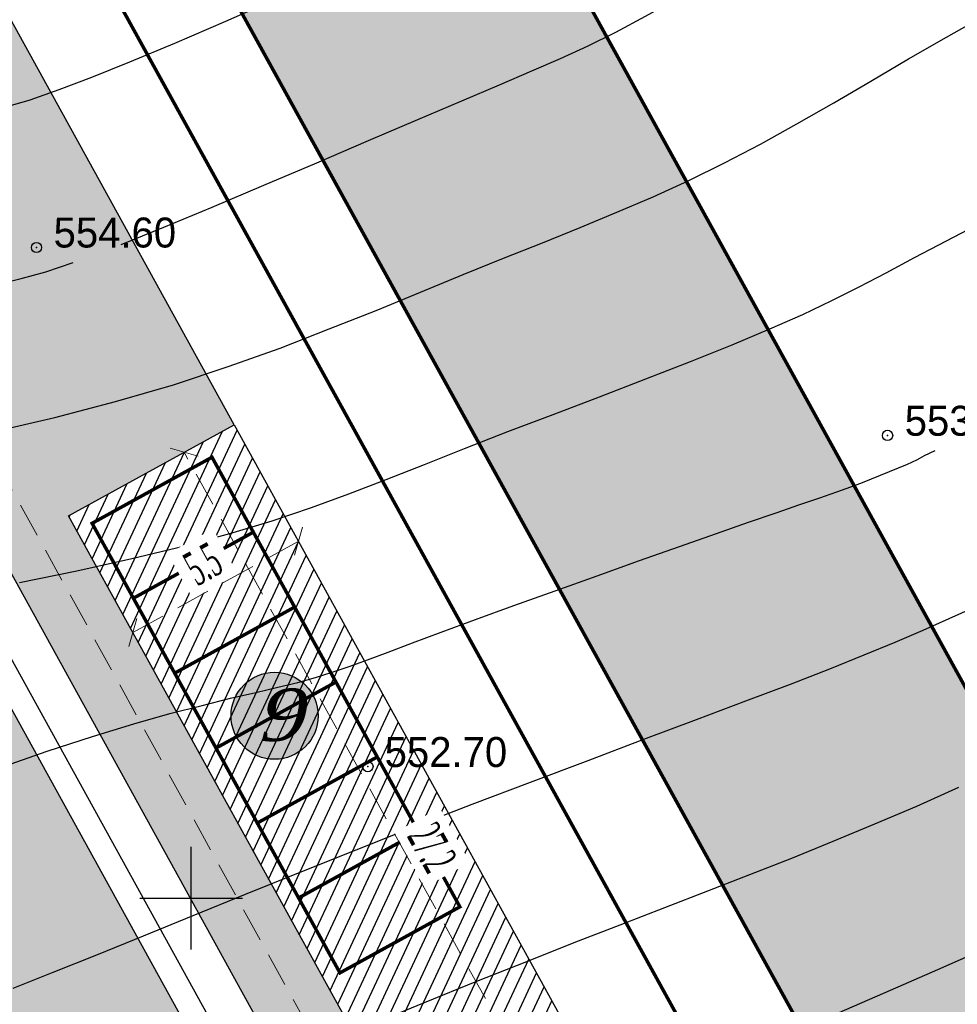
# Model space of a CAD drawing. Extents: x 883 to 364438, y -13 to 4201180.
# Tile 537 of 607: x 364241 to 364268, y 4200847 to 4200876. Entities that reach past the tile are written whole.
import ezdxf

# ---------------------------------------------------------------- set-up
doc = ezdxf.new("R2010")
doc.units = 0
doc.header["$LTSCALE"] = 0.5
doc.header["$MEASUREMENT"] = 0
doc.header["$PDMODE"] = 32
doc.header["$PDSIZE"] = 0.3
for name, pattern in [('CONTI', [0]), ('G_BUILDING_LINE', [3, 2, -1]), ('STRIH_1', [3, 2, -1])]:
    doc.linetypes.add(name, pattern=pattern)
for name, color, linetype in [('(004) Точки рельефа', 7, 'Continuous'), ('00', 7, 'Continuous'), ('GORIZDEFAULT', 32, 'CONTI'), ('PI_TTDEFAULT', 5, 'CONTI'), ('SETKR', 2, 'CONTI'), ('Сосна горная', 7, 'Continuous')]:
    doc.layers.add(name, color=color, linetype=linetype)
doc.layers.add('(032) Горизонтали утолщенные', color=32, linetype='Continuous', lineweight=30)
doc.layers.add('.', color=7, linetype='Continuous', lineweight=15)
doc.styles.add('ATTR', font='romans.shx', dxfattribs={"width": 0.8, "height": 0.470416})
doc.styles.add('D-431', font='d431.ttf')
doc.styles.add('ESKD1', font='times.ttf', dxfattribs={"width": 0.6, "oblique": 15})
doc.styles.add('TimesNewRomanCyr', font='times.ttf', dxfattribs={"width": 0.5, "height": 1})
doc.linetypes.add('ограждение2', pattern='A,0.25,-0.1,[132,ltypeshp.shx,S=0.1,R=0,X=-0.1,Y=0],-0.1,1', length=1.45)
doc.dimstyles.new('GENPLAN1', dxfattribs={"dimscale": 0.5, "dimtxt": 1, "dimasz": 1.2, "dimexe": 1.3, "dimexo": 1.5, "dimgap": 0.5, "dimtad": 1, "dimdec": 1, "dimzin": 0, "dimdsep": 46, "dimtxsty": 'TimesNewRomanCyr', "dimblk1": 'OBLIQUE', "dimblk2": 'OBLIQUE', "dimsah": 1, "dimcen": 1, "dimadec": 0, "dimazin": 0, "dimtfac": 0.75, "dimtdec": 1, "dimtix": 1, "dimtmove": 0, "dimatfit": 3, "dimfxl": 1, "dimtvp": 1.2, "dimtfill": 1, "dimlwd": 0, "dimlwe": 0, "dimarcsym": 0})

# ---------------------------------------------------------------- blocks, each defined once
blk = doc.blocks.new('BL_333')
at = {"color": 0}
for p, q in [((0, -1.5), (0, 1.5)), ((-1.5, 0), (1.5, 0))]:
    blk.add_line(p, q, dxfattribs=at)
blk = doc.blocks.new('gergrgrre')
at = {"layer": '(032) Горизонтали утолщенные', "color": 32}
for points in [[(360544.2, 4200863.62, 554), (360546.02, 4200864.04, 554), (360547.79, 4200864.51, 554), (360549.48, 4200865, 554), (360551.08, 4200865.53, 554), (360552.6, 4200866.07, 554), (360554.03, 4200866.63, 554), (360555.4, 4200867.17, 554), (360556.7, 4200867.71, 554), (360557.94, 4200868.22, 554), (360559.12, 4200868.7, 554), (360560.26, 4200869.15, 554), (360561.36, 4200869.59, 554), (360562.43, 4200870.04, 554), (360563.49, 4200870.49, 554), (360564.53, 4200870.97, 554), (360565.58, 4200871.48, 554), (360566.63, 4200872.03, 554), (360567.69, 4200872.62, 554), (360568.77, 4200873.24, 554), (360569.85, 4200873.87, 554), (360570.95, 4200874.52, 554), (360572.06, 4200875.16, 554), (360573.18, 4200875.79, 554)], [(360544.1, 4200841.36, 552), (360545, 4200841.75, 552), (360545.92, 4200842.18, 552), (360546.91, 4200842.64, 552), (360548.01, 4200843.16, 552), (360549.27, 4200843.73, 552), (360550.65, 4200844.34, 552), (360552.13, 4200844.98, 552), (360553.68, 4200845.64, 552), (360555.25, 4200846.31, 552), (360556.81, 4200846.95, 552), (360558.34, 4200847.57, 552), (360559.8, 4200848.15, 552), (360561.19, 4200848.7, 552), (360562.53, 4200849.22, 552), (360563.83, 4200849.72, 552), (360565.09, 4200850.21, 552), (360566.32, 4200850.69, 552), (360567.54, 4200851.17, 552), (360568.75, 4200851.66, 552), (360569.97, 4200852.17, 552), (360571.19, 4200852.69, 552), (360572.42, 4200853.24, 552)]]:
    blk.add_polyline3d(points, dxfattribs=at)
at = {"layer": 'GORIZDEFAULT', "color": 32}
for points in [[(360544.52, 4200873.1, 555), (360545.3, 4200873.33, 555), (360546.14, 4200873.63, 555), (360547.1, 4200873.99, 555), (360548.21, 4200874.44, 555), (360549.52, 4200874.98, 555), (360551.01, 4200875.62, 555), (360552.65, 4200876.35, 555)], [(360544.35, 4200867.94, 554.5), (360545.03, 4200868.1, 554.5), (360545.75, 4200868.3, 554.5), (360546.55, 4200868.57, 554.5)], [(360547.95, 4200869.1, 554.5), (360549.2, 4200869.6, 554.5), (360550.61, 4200870.19, 554.5), (360552.12, 4200870.83, 554.5), (360553.67, 4200871.48, 554.5), (360555.18, 4200872.14, 554.5), (360556.62, 4200872.75, 554.5), (360557.9, 4200873.3, 554.5), (360559, 4200873.76, 554.5), (360559.95, 4200874.17, 554.5), (360560.79, 4200874.53, 554.5), (360561.59, 4200874.9, 554.5), (360562.4, 4200875.3, 554.5), (360563.27, 4200875.77, 554.5), (360564.26, 4200876.33, 554.5), (360565.4, 4200877.01, 554.5), (360566.68, 4200877.78, 554.5), (360568.03, 4200878.62, 554.5), (360569.41, 4200879.47, 554.5), (360570.77, 4200880.32, 554.5), (360572.06, 4200881.11, 554.5), (360573.24, 4200881.83, 554.5)], [(360544.98, 4200859.22, 553.5), (360546.66, 4200859.56, 553.5), (360548.27, 4200859.92, 553.5), (360549.77, 4200860.28, 553.5), (360551.13, 4200860.65, 553.5), (360552.36, 4200861.02, 553.5), (360553.51, 4200861.41, 553.5), (360554.6, 4200861.81, 553.5), (360555.69, 4200862.23, 553.5), (360556.81, 4200862.67, 553.5), (360557.98, 4200863.14, 553.5), (360559.25, 4200863.63, 553.5), (360560.57, 4200864.13, 553.5), (360561.93, 4200864.65, 553.5), (360563.28, 4200865.17, 553.5), (360564.58, 4200865.68, 553.5), (360565.8, 4200866.17, 553.5), (360566.9, 4200866.63, 553.5), (360567.86, 4200867.05, 553.5), (360568.71, 4200867.46, 553.5), (360569.51, 4200867.86, 553.5), (360570.3, 4200868.27, 553.5), (360571.13, 4200868.72, 553.5), (360572.06, 4200869.21, 553.5), (360573.12, 4200869.76, 553.5)], [(360544.8, 4200847.37, 552.5), (360545.97, 4200847.83, 552.5), (360547.24, 4200848.34, 552.5), (360548.61, 4200848.9, 552.5), (360550.06, 4200849.49, 552.5), (360551.59, 4200850.11, 552.5), (360553.18, 4200850.76, 552.5), (360554.82, 4200851.41, 552.5), (360556.5, 4200852.08, 552.5), (360558.21, 4200852.74, 552.5), (360559.91, 4200853.39, 552.5), (360561.59, 4200854.02, 552.5), (360563.22, 4200854.64, 552.5), (360564.76, 4200855.22, 552.5), (360566.2, 4200855.76, 552.5), (360567.5, 4200856.25, 552.5), (360568.65, 4200856.7, 552.5), (360569.66, 4200857.11, 552.5), (360570.56, 4200857.48, 552.5), (360571.38, 4200857.83, 552.5), (360572.14, 4200858.17, 552.5), (360572.88, 4200858.5, 552.5)], [(360544.34, 4200853.79, 553), (360545.79, 4200854.29, 553), (360547.12, 4200854.72, 553), (360548.32, 4200855.09, 553), (360549.38, 4200855.39, 553), (360550.32, 4200855.63, 553), (360551.15, 4200855.84, 553), (360551.89, 4200856.01, 553), (360552.53, 4200856.16, 553), (360553.11, 4200856.3, 553), (360553.63, 4200856.45, 553), (360554.12, 4200856.6, 553), (360554.61, 4200856.77, 553), (360555.15, 4200856.96, 553), (360555.75, 4200857.19, 553), (360556.46, 4200857.46, 553), (360557.3, 4200857.77, 553), (360558.3, 4200858.14, 553), (360559.42, 4200858.55, 553), (360560.63, 4200858.98, 553), (360561.86, 4200859.42, 553), (360563.09, 4200859.86, 553), (360564.26, 4200860.27, 553), (360565.34, 4200860.65, 553), (360566.28, 4200860.98, 553), (360567.09, 4200861.26, 553), (360567.78, 4200861.5, 553), (360568.36, 4200861.7, 553), (360568.86, 4200861.87, 553), (360569.27, 4200862.02, 553), (360569.61, 4200862.14, 553), (360570.92, 4200862.68, 553), (360571.05, 4200862.74, 553), (360571.21, 4200862.82, 553), (360571.42, 4200862.93, 553), (360571.73, 4200863.08, 553)], [(360568.86, 4200846.63, 551.5), (360570.27, 4200847.24, 551.5), (360571.81, 4200847.91, 551.5), (360573.46, 4200848.64, 551.5)]]:
    blk.add_polyline3d(points, dxfattribs=at)
at = {"layer": 'PI_TTDEFAULT', "color": 5}
for p in [(360545.48, 4200869.01, 554.6), (360570.34, 4200863.52, 553.1), (360555.16, 4200853.84, 552.7)]:
    blk.add_point(p, dxfattribs=at)
at = {"layer": 'SETKR', "color": 92}
blk.add_blockref('BL_333', (360550, 4200850), dxfattribs=at)
at = {"layer": '(004) Точки рельефа', "style": 'D-431'}
for s, p in [('554.60', (360545.98, 4200869.01)), ('553.10', (360570.84, 4200863.51)), ('552.70', (360555.65, 4200853.83))]:
    blk.add_text(s, height=0.875, dxfattribs=at).set_placement(p)
blk = doc.blocks.new('_Oblique')
at = {"color": 0, "linetype": 'ByBlock', "lineweight": -2}
blk.add_line((-0.5, -0.5), (0.5, 0.5), dxfattribs=at)
blk = doc.blocks.new('*D481')
at = {"color": 0, "linetype": 'G_BUILDING_LINE', "lineweight": 0, "transparency": 16777216}
for p, q in [((364223.241, 4200889.588), (364225.26, 4200890.701)), ((364224.69, 4200890.387), (364249.864, 4200844.697)), ((364248.414, 4200843.898), (364250.433, 4200845.01))]:
    blk.add_line(p, q, dxfattribs=at)
at = {"layer": 'Defpoints', "color": 0, "linetype": 'Continuous', "lineweight": 30, "transparency": 16777216}
for p in [(364222.584, 4200889.226), (364249.864, 4200844.697), (364247.757, 4200843.536)]:
    blk.add_point(p, dxfattribs=at)
at = {"color": 0, "linetype": 'Continuous', "lineweight": 0, "transparency": 16777216, "xscale": 0.6, "yscale": 0.6, "zscale": 0.6}
for p, rotation in [((364224.69, 4200890.387), 118.8525340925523), ((364249.864, 4200844.697), 298.8525340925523)]:
    blk.add_blockref('_Oblique', p, dxfattribs=dict(at, rotation=rotation))
at = {"color": 0, "linetype": 'Continuous', "lineweight": 30, "transparency": 16777216, "insert": (364237.943, 4200867.909), "char_height": 1, "attachment_point": 5, "rotation": 298.8525, "style": 'TimesNewRomanCyr', "bg_fill": 3, "box_fill_scale": 1.25, "bg_fill_color": 256, "bg_fill_true_color": 13158600, "bg_fill_transparency": 0}
blk.add_mtext('52.2', dxfattribs=at)
blk = doc.blocks.new('*D634')
at = {"color": 0, "linetype": 'G_BUILDING_LINE', "lineweight": 0, "transparency": 16777216}
for p, q in [((364213.413, 4200881.02), (364214.247, 4200881.463)), ((364213.673, 4200881.158), (364248.306, 4200816.109)), ((364248.047, 4200815.971), (364248.88, 4200816.414))]:
    blk.add_line(p, q, dxfattribs=at)
at = {"layer": 'Defpoints', "color": 0, "linetype": 'Continuous', "lineweight": 30, "transparency": 16777216}
for p in [(364212.751, 4200880.667), (364248.306, 4200816.109), (364247.385, 4200815.618)]:
    blk.add_point(p, dxfattribs=at)
at = {"color": 0, "linetype": 'Continuous', "lineweight": 0, "transparency": 16777216, "xscale": 0.6, "yscale": 0.6, "zscale": 0.6}
for p, rotation in [((364213.673, 4200881.158), 118.0317046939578), ((364248.306, 4200816.109), 298.0317046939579)]:
    blk.add_blockref('_Oblique', p, dxfattribs=dict(at, rotation=rotation))
at = {"color": 0, "linetype": 'Continuous', "lineweight": 30, "transparency": 16777216, "insert": (364231.661, 4200848.991), "char_height": 1, "attachment_point": 5, "rotation": 298.0317, "style": 'TimesNewRomanCyr', "bg_fill": 3, "box_fill_scale": 1.25, "bg_fill_color": 256, "bg_fill_true_color": 13158600, "bg_fill_transparency": 0}
blk.add_mtext('73.7', dxfattribs=at)
blk = doc.blocks.new('*D638')
at = {"color": 0, "linetype": 'G_BUILDING_LINE', "lineweight": 0, "transparency": 16777216}
for p, q in [((364246.196, 4200863.471), (364244.824, 4200862.715)), ((364258.536, 4200839.179), (364245.393, 4200863.028)), ((364259.339, 4200839.622), (364257.966, 4200838.866))]:
    blk.add_line(p, q, dxfattribs=at)
at = {"layer": 'Defpoints', "color": 0, "linetype": 'Continuous', "lineweight": 30, "transparency": 16777216}
for p in [(364246.853, 4200863.833), (364245.393, 4200863.028), (364259.996, 4200839.984)]:
    blk.add_point(p, dxfattribs=at)
at = {"color": 0, "linetype": 'Continuous', "lineweight": 0, "transparency": 16777216, "xscale": 0.6, "yscale": 0.6, "zscale": 0.6}
for p, rotation in [((364245.393, 4200863.028), 118.8577493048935), ((364258.536, 4200839.179), 298.8577493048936)]:
    blk.add_blockref('_Oblique', p, dxfattribs=dict(at, rotation=rotation))
at = {"color": 0, "linetype": 'Continuous', "lineweight": 30, "transparency": 16777216, "insert": (364252.63, 4200851.471), "char_height": 1, "attachment_point": 5, "rotation": 298.8577, "style": 'TimesNewRomanCyr', "bg_fill": 3, "box_fill_scale": 1.25, "bg_fill_color": 256, "bg_fill_true_color": 13158600, "bg_fill_transparency": 0}
blk.add_mtext('27.2', dxfattribs=at)
blk = doc.blocks.new('*D639')
at = {"color": 0, "linetype": 'G_BUILDING_LINE', "lineweight": 0, "transparency": 16777216}
for p, q in [((364247.215, 4200863.176), (364249.045, 4200859.856)), ((364242.376, 4200860.509), (364244.205, 4200857.19)), ((364243.891, 4200857.759), (364248.731, 4200860.426))]:
    blk.add_line(p, q, dxfattribs=at)
at = {"layer": 'Defpoints', "color": 0, "linetype": 'Continuous', "lineweight": 30, "transparency": 16777216}
for p in [(364246.853, 4200863.833), (364242.014, 4200861.166), (364248.731, 4200860.426)]:
    blk.add_point(p, dxfattribs=at)
at = {"color": 0, "linetype": 'Continuous', "lineweight": 0, "transparency": 16777216, "xscale": 0.6, "yscale": 0.6, "zscale": 0.6}
for p, rotation in [((364248.731, 4200860.426), 28.85774930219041), ((364243.891, 4200857.759), 208.8577493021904)]:
    blk.add_blockref('_Oblique', p, dxfattribs=dict(at, rotation=rotation))
at = {"color": 0, "linetype": 'Continuous', "lineweight": 30, "transparency": 16777216, "insert": (364245.944, 4200859.758), "char_height": 1, "attachment_point": 5, "rotation": 28.8577, "style": 'TimesNewRomanCyr', "bg_fill": 3, "box_fill_scale": 1.25, "bg_fill_color": 256, "bg_fill_true_color": 13158600, "bg_fill_transparency": 0}
blk.add_mtext('5.5', dxfattribs=at)
blk = doc.blocks.new('Сосна горная 10')
at = {"layer": 'Сосна горная'}
h = blk.add_hatch(color=256, dxfattribs=at)
h.dxf.hatch_style = 1
h.set_gradient(color1=(74, 99, 64), color2=(177, 201, 179), tint=1, name='INVSPHERICAL')
edge = h.paths.add_edge_path()
edge.add_arc((0, 0), 5, 0, 360)
at = {"layer": 'Сосна горная', "color": 48}
for q in [(0, 5.41), (-3.3, 4.29), (-1.4, 5.23), (-0.59, 4.5), (2.07, 5), (0.59, 4.5), (3.3, 4.29), (-4.29, 3.3), (-3.21, 3.21), (-2.27, 3.93), (2.27, 3.93), (4.29, 3.3), (-3.93, 2.27), (3.93, 2.27), (5, 2.07), (-5.37, 0.71), (-5.37, -0.71), (-5, -2.07), (-4.54, 0), (-4.38, -1.17), (-4.29, -3.3), (-3.93, -2.27), (-2.76, -3.6), (-2.71, -4.69), (-1.17, -4.38), (-0.71, -5.37), (4.38, 1.17), (5.37, 0.71), (4.54, 0), (5.23, -1.4), (4.19, -1.74), (4.69, -2.71), (3.6, -2.76), (3.83, -3.83), (2.76, -3.6), (2.71, -4.69), (0.71, -5.37), (1.17, -4.38), (0, -4.54)]:
    blk.add_line((0, 0), q, dxfattribs=at)
blk.add_circle((0, 0), 5, dxfattribs=at)
at = {"layer": 'Сосна горная', "color": 48, "style": 'ATTR', "width": 0.8, "flags": 9}
blk.add_attdef('ESTCODE', (0, 0), '', height=0.0000217, dxfattribs=at)
blk = doc.blocks.new('*U654')
at = {"xscale": 0.2168317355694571, "yscale": 0.2168317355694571, "zscale": 0.2168317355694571, "rotation": 6.042586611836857}
blk.add_blockref('Сосна горная 10', (0.034, 0.055), dxfattribs=at)
blk = doc.blocks.new('*U656')
at = {"color": 0, "linetype": 'ByBlock', "lineweight": -2, "transparency": 16777216, "rotation": 298.9113613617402}
for p in [(364228.588, 4200863.447), (364230.522, 4200859.946), (364232.456, 4200856.444), (364234.39, 4200852.943), (364236.324, 4200849.441), (364238.258, 4200845.94), (364240.191, 4200842.438)]:
    blk.add_blockref('*U654', p, dxfattribs=at)

msp = doc.modelspace()

# ---------------------------------------------------------------- hatches: boundary and pattern name
at = {"layer": '.', "linetype": 'Continuous', "lineweight": 30, "true_color": 0xafd9aa}
h = msp.add_hatch(color=9, dxfattribs=at)
h.dxf.hatch_style = 1
edge = h.paths.add_edge_path()
edge.add_line((364001.309, 4200879.245), (363996.965, 4200887.127))
edge.add_line((363996.965, 4200887.127), (364078.955, 4200932.309))
edge.add_arc((364081.368, 4200927.93), 5, 28.8577, 118.8577, ccw=False)
edge.add_line((364085.747, 4200930.343), (364234.037, 4200661.248))
edge.add_arc((364229.658, 4200658.834), 5, -61.1423, 28.8577, ccw=False)
edge.add_line((364232.071, 4200654.455), (364150.081, 4200609.273))
edge.add_line((364150.081, 4200609.273), (364145.738, 4200617.156))
edge.add_line((364145.738, 4200617.156), (364224.224, 4200660.407))
edge.add_line((364224.224, 4200660.407), (364079.795, 4200922.496))
edge.add_line((364079.795, 4200922.496), (364001.309, 4200879.245))
edge = h.paths.add_edge_path()
edge.add_line((364419.985, 4200768.285), (364424.329, 4200760.402))
edge.add_line((364424.329, 4200760.402), (364341.549, 4200714.785))
edge.add_arc((364339.135, 4200719.164), 5, 208.8577, 298.8577, ccw=False)
edge.add_line((364334.756, 4200716.751), (364186.466, 4200985.847))
edge.add_arc((364190.845, 4200988.26), 5, 118.8577, 208.8577, ccw=False)
edge.add_line((364188.432, 4200992.639), (364271.213, 4201038.257))
edge.add_line((364271.213, 4201038.257), (364275.556, 4201030.374))
edge.add_line((364275.556, 4201030.374), (364196.279, 4200986.687))
edge.add_line((364196.279, 4200986.687), (364340.708, 4200724.598))
edge.add_line((364340.708, 4200724.598), (364419.985, 4200768.285))
h.paths.add_polyline_path([(363970.661, 4200934.86), (363967.765, 4200940.115), (364242.013, 4201091.244), (364244.909, 4201085.989)])
h.paths.add_polyline_path([(363994.069, 4200892.382), (363976.453, 4200924.35), (364250.701, 4201075.479), (364268.317, 4201043.512)])
edge = h.paths.add_edge_path()
edge.add_line((364331.272, 4200691.995), (364367.434, 4200626.372))
edge.add_line((364367.434, 4200626.372), (364375.316, 4200630.716))
edge.add_line((364375.316, 4200630.716), (364337.224, 4200699.842))
edge.add_arc((364332.845, 4200697.429), 5, 28.8577, 118.8577)
edge.add_line((364330.431, 4200701.808), (364152.977, 4200604.018))
edge.add_line((364152.977, 4200604.018), (364157.321, 4200596.136))
edge.add_line((364157.321, 4200596.136), (364331.272, 4200691.995))
edge = h.paths.add_edge_path()
edge.add_line((364431.569, 4200747.265), (364427.225, 4200755.148))
edge.add_line((364427.225, 4200755.148), (364344.444, 4200709.53))
edge.add_arc((364346.858, 4200705.151), 5, 118.8577, 208.8577)
edge.add_line((364342.479, 4200702.738), (364380.571, 4200633.612))
edge.add_line((364380.571, 4200633.612), (364388.454, 4200637.956))
edge.add_line((364388.454, 4200637.956), (364352.291, 4200703.578))
edge.add_line((364352.291, 4200703.578), (364431.569, 4200747.265))
edge = h.paths.add_edge_path(flags=17)
edge.add_arc((364176.832, 4200980.538), 5, 28.8577, 118.8577)
edge.add_line((364174.419, 4200984.917), (364092.968, 4200940.032))
edge.add_arc((364095.381, 4200935.652), 5, 118.8577, 208.8577)
edge.add_line((364091.002, 4200933.239), (364107.493, 4200903.314))
edge.add_line((364107.493, 4200903.314), (364107.493, 4200903.314))
edge.add_arc((364116.639, 4200910.873), 11.866, 219.5732, 295.217)
edge.add_line((364121.694, 4200900.138), (364131.719, 4200905.663))
edge.add_line((364131.719, 4200905.663), (364129.909, 4200908.947))
edge.add_line((364129.909, 4200908.947), (364139.017, 4200913.966))
edge.add_line((364139.017, 4200913.966), (364127.144, 4200935.512))
edge.add_line((364127.144, 4200935.512), (364140.705, 4200942.985))
edge.add_line((364140.705, 4200942.985), (364135.344, 4200952.772))
edge.add_line((364135.344, 4200952.772), (364156.652, 4200964.445))
edge.add_line((364156.652, 4200964.445), (364161.984, 4200954.711))
edge.add_line((364161.984, 4200954.711), (364168.483, 4200958.292))
edge.add_line((364168.483, 4200958.292), (364180.356, 4200936.747))
edge.add_line((364180.356, 4200936.747), (364189.465, 4200941.766))
edge.add_line((364189.465, 4200941.766), (364191.274, 4200938.482))
edge.add_line((364191.274, 4200938.482), (364192.802, 4200939.324))
edge.add_arc((364186.426, 4200949.331), 11.866, 302.4985, 378.1423)
edge.add_line((364197.702, 4200953.026), (364181.211, 4200982.951))
edge = h.paths.add_edge_path()
edge.add_line((364166.325, 4200859.589), (364222.005, 4200890.277))
edge.add_line((364222.005, 4200890.277), (364223.056, 4200890.857))
edge.add_line((364223.056, 4200890.857), (364248.808, 4200844.115))
edge.add_line((364248.808, 4200844.115), (364250.804, 4200845.215))
edge.add_line((364250.804, 4200845.215), (364242.014, 4200861.166))
edge.add_line((364242.014, 4200861.166), (364246.853, 4200863.833))
edge.add_line((364246.853, 4200863.833), (364209.301, 4200931.978))
edge.add_arc((364202.057, 4200926.931), 8.828, 34.87, 121.2214)
edge.add_line((364197.481, 4200934.481), (364194.412, 4200932.789))
edge.add_line((364194.412, 4200932.789), (364196.222, 4200929.505))
edge.add_line((364196.222, 4200929.505), (364187.113, 4200924.485))
edge.add_line((364187.113, 4200924.485), (364196.09, 4200908.195))
edge.add_line((364196.09, 4200908.195), (364154.751, 4200885.415))
edge.add_line((364154.751, 4200885.415), (364145.774, 4200901.705))
edge.add_line((364145.774, 4200901.705), (364136.666, 4200896.686))
edge.add_line((364136.666, 4200896.686), (364134.856, 4200899.97))
edge.add_line((364134.856, 4200899.97), (364123.288, 4200893.595))
edge.add_arc((364127.227, 4200885.694), 8.828, 116.4941, 202.8455)
edge.add_line((364119.091, 4200882.267), (364239.292, 4200664.143))
edge.add_arc((364243.671, 4200666.557), 5, 208.8577, 298.8577)
edge.add_line((364246.084, 4200662.177), (364327.536, 4200707.063))
edge.add_arc((364325.122, 4200711.442), 5, 298.8577, 388.8577)
edge.add_line((364329.501, 4200713.855), (364259.996, 4200839.984))
edge.add_arc((364257.368, 4200838.536), 3, 28.8577, 118.8577)
edge.add_line((364255.92, 4200841.163), (364251.716, 4200838.847))
edge.add_line((364251.716, 4200838.847), (364262.567, 4200819.156))
edge.add_line((364262.567, 4200819.156), (364261.508, 4200818.592))
edge.add_line((364261.508, 4200818.592), (364306.295, 4200737.318))
edge.add_line((364306.295, 4200737.318), (364319.688, 4200713.014))
edge.add_line((364319.688, 4200713.014), (364245.244, 4200671.99))
edge.add_line((364245.244, 4200671.99), (364187.449, 4200776.868))
edge.add_line((364187.449, 4200776.868), (364206.217, 4200787.21))
edge.add_line((364206.217, 4200787.21), (364166.325, 4200859.589))
at = {"layer": '.', "ltscale": 0.149071}
h = msp.add_hatch(color=256, dxfattribs=at)
h.dxf.hatch_style = 1
h.set_gradient(color1=(51, 204, 0), color2=(51, 204, 0), tint=1)
edge = h.paths.add_edge_path(flags=17)
edge.add_line((364181.334, 4200853.075), (364207.952, 4200804.779))
edge.add_arc((364210.58, 4200806.227), 3, 208.8619, 298.0817)
edge.add_line((364211.992, 4200803.58), (364213.022, 4200804.13))
edge.add_line((364213.022, 4200804.13), (364240.832, 4200818.953))
edge.add_arc((364239.421, 4200821.6), 3, 298.0581, 388.8487)
edge.add_line((364242.048, 4200823.048), (364232.152, 4200841.012))
edge.add_line((364232.152, 4200841.012), (364225.428, 4200837.295))
edge.add_line((364225.428, 4200837.295), (364231.706, 4200825.907))
edge.add_line((364231.706, 4200825.907), (364212.109, 4200815.132))
edge.add_line((364212.109, 4200815.132), (364194.345, 4200847.36))
edge.add_line((364194.345, 4200847.36), (364213.831, 4200858.073))
edge.add_line((364213.831, 4200858.073), (364220.104, 4200846.691))
edge.add_line((364220.104, 4200846.691), (364226.941, 4200850.471))
edge.add_line((364226.941, 4200850.471), (364215.218, 4200871.75))
edge.add_arc((364212.59, 4200870.302), 3, 28.854, 118.8619)
edge.add_line((364211.142, 4200872.929), (364182.513, 4200857.15))
edge.add_arc((364183.961, 4200854.523), 3, 118.8619, 208.8619)
h.paths.add_polyline_path([(364223.816, 4200885.529), (364215.777, 4200881.1), (364222.97, 4200868.093), (364225.932, 4200869.78), (364225.016, 4200871.444), (364228.022, 4200873.045), (364231.302, 4200867.089), (364228.296, 4200865.488), (364227.38, 4200867.152), (364224.405, 4200865.438), (364239.062, 4200838.832), (364247.111, 4200843.263)], flags=17)
h.paths.add_polyline_path([(364253.505, 4200831.533), (364248.484, 4200828.839), (364246.463, 4200832.511), (364243.456, 4200830.855), (364250.837, 4200817.456), (364206.983, 4200794.108), (364171.735, 4200858.06), (364215.253, 4200882.046), (364215.293, 4200881.975), (364218.696, 4200883.85), (364217.714, 4200885.629), (364169.042, 4200858.803), (364206.184, 4200791.414), (364259.894, 4200819.928)])
at = {"layer": '.', "linetype": 'Continuous', "lineweight": 30, "true_color": 0x991b1e}
h = msp.add_hatch(dxfattribs=at)
h.set_pattern_fill('ANSI31', color=244, scale=3, angle=20)
h.set_pattern_definition([(65, (937.88402, 0), (-0.33986542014, 0.158481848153), [])])
edge = h.paths.add_edge_path()
edge.add_line((364171.735, 4200858.06), (364215.253, 4200882.046))
edge.add_line((364215.253, 4200882.046), (364215.293, 4200881.975))
edge.add_line((364215.293, 4200881.975), (364218.695, 4200883.851))
edge.add_line((364218.695, 4200883.851), (364219.178, 4200882.974))
edge.add_line((364219.178, 4200882.974), (364215.78, 4200881.094))
edge.add_line((364215.78, 4200881.094), (364222.97, 4200868.093))
edge.add_line((364222.97, 4200868.093), (364225.932, 4200869.78))
edge.add_line((364225.932, 4200869.78), (364227.38, 4200867.152))
edge.add_line((364227.38, 4200867.152), (364224.405, 4200865.438))
edge.add_line((364224.405, 4200865.438), (364239.053, 4200838.827))
edge.add_line((364239.053, 4200838.827), (364250.804, 4200845.215))
edge.add_line((364250.804, 4200845.215), (364242.014, 4200861.166))
edge.add_line((364242.014, 4200861.166), (364246.853, 4200863.833))
edge.add_line((364246.853, 4200863.833), (364259.996, 4200839.984))
edge.add_arc((364257.368, 4200838.536), 3, 28.8577, 118.8577)
edge.add_line((364255.92, 4200841.163), (364244.711, 4200834.986))
edge.add_line((364244.711, 4200834.986), (364246.165, 4200832.347))
edge.add_line((364246.165, 4200832.347), (364243.456, 4200830.855))
edge.add_line((364243.456, 4200830.855), (364250.837, 4200817.456))
edge.add_line((364250.837, 4200817.456), (364218.224, 4200800.092))
edge.add_line((364218.224, 4200800.092), (364215.397, 4200805.396))
edge.add_line((364215.397, 4200805.396), (364240.832, 4200818.953))
edge.add_arc((364239.421, 4200821.6), 3, 298.0581, 388.8487)
edge.add_line((364242.048, 4200823.048), (364232.152, 4200841.012))
edge.add_line((364232.152, 4200841.012), (364225.428, 4200837.295))
edge.add_line((364225.428, 4200837.295), (364220.104, 4200846.691))
edge.add_line((364220.104, 4200846.691), (364226.941, 4200850.471))
edge.add_line((364226.941, 4200850.471), (364215.218, 4200871.75))
edge.add_arc((364212.59, 4200870.302), 3, 28.854, 118.8619)
edge.add_line((364211.142, 4200872.929), (364182.513, 4200857.15))
edge.add_arc((364183.961, 4200854.523), 3, 118.8619, 208.8619)
edge.add_line((364181.334, 4200853.075), (364186.376, 4200843.926))
edge.add_line((364186.376, 4200843.926), (364181.122, 4200841.03))
edge.add_line((364181.122, 4200841.03), (364171.735, 4200858.06))
edge = h.paths.add_edge_path()
edge.add_line((364181.122, 4200841.03), (364186.376, 4200843.926))
edge.add_line((364186.376, 4200843.926), (364207.952, 4200804.779))
edge.add_arc((364210.58, 4200806.227), 3, 208.8619, 298.0817)
edge.add_line((364211.992, 4200803.58), (364215.397, 4200805.396))
edge.add_line((364215.397, 4200805.396), (364218.224, 4200800.092))
edge.add_line((364218.224, 4200800.092), (364206.983, 4200794.108))
edge.add_line((364206.983, 4200794.108), (364181.122, 4200841.03))

# ---------------------------------------------------------------- linework, layer by layer
at = {"color": 5, "linetype": 'Continuous', "lineweight": 30}
for points in [[(364188.432, 4200992.639), (364271.213, 4201038.257), (364268.317, 4201043.512), (363994.069, 4200892.382), (363996.965, 4200887.127), (364078.955, 4200932.309, -0.414214), (364085.747, 4200930.343), (364234.037, 4200661.248, -0.414214), (364232.071, 4200654.455), (364150.081, 4200609.273), (364152.977, 4200604.018), (364330.431, 4200701.808, -0.414214), (364337.224, 4200699.842), (364375.316, 4200630.716), (364380.571, 4200633.612), (364342.479, 4200702.738, -0.414214), (364344.444, 4200709.53), (364427.225, 4200755.148), (364424.329, 4200760.402), (364341.549, 4200714.785, -0.414214), (364334.756, 4200716.751), (364186.466, 4200985.847, -0.414214)], [(364419.985, 4200768.285), (364424.329, 4200760.402), (364341.549, 4200714.785, -0.414214), (364334.756, 4200716.751), (364186.466, 4200985.847, -0.414214), (364188.432, 4200992.639), (364271.213, 4201038.257), (364275.556, 4201030.374), (364196.279, 4200986.687), (364340.708, 4200724.598)]]:
    msp.add_lwpolyline(points, format="xyb", close=True, dxfattribs=at)
at = {"ltscale": 0.149071, "const_width": 0.1}
msp.add_lwpolyline([(364196.279, 4200986.687), (364340.708, 4200724.598)], dxfattribs=at)
at = {"color": 7, "linetype": 'STRIH_1', "ltscale": 2, "true_color": 0xffffff, "const_width": 0.1}
msp.add_lwpolyline([(364183.346, 4200985.293), (364331.934, 4200715.656)], dxfattribs=at)
at = {"ltscale": 0.149071, "const_width": 0.1}
msp.add_lwpolyline([(364424.329, 4200760.402), (364341.549, 4200714.785, -0.414214), (364334.756, 4200716.751), (364188.397, 4200982.343)], format="xyb", dxfattribs=at)
at = {"color": 18, "linetype": 'Continuous', "lineweight": 30, "true_color": 0x000000}
msp.add_lwpolyline([(364223.816, 4200885.529), (364215.777, 4200881.1), (364222.97, 4200868.093), (364225.932, 4200869.78), (364225.016, 4200871.444), (364228.022, 4200873.045), (364231.302, 4200867.089), (364228.296, 4200865.488), (364227.38, 4200867.152), (364224.405, 4200865.438), (364239.062, 4200838.832), (364247.111, 4200843.263)], close=True, dxfattribs=at)
at = {"layer": '00', "linetype": 'ограждение2', "lineweight": 30, "ltscale": 10}
msp.add_lwpolyline([(364245.789, 4200842.434), (364247.757, 4200843.536), (364222.584, 4200889.226), (364167.955, 4200859.117), (364205.864, 4200790.337), (364260.919, 4200819.638), (364252.975, 4200834.06), (364251.003, 4200832.974)], dxfattribs=at)

# ---------------------------------------------------------------- block references
at = {"linetype": 'Continuous'}
msp.add_blockref('gergrgrre', (3695.599, 0), dxfattribs=at)

# ---------------------------------------------------------------- next in the draw order: dimensions: what is measured, and where the dimension line sits
at = {"color": 5, "linetype": 'Continuous', "lineweight": 30}
dim = msp.add_aligned_dim(p1=(364222.584, 4200889.226), p2=(364247.757, 4200843.536), distance=2.405, dimstyle='GENPLAN1', dxfattribs=at)
dim.commit()
dim.dimension.update_dxf_attribs({"geometry": '*D481', "text_midpoint": (364237.943, 4200867.909)})

# ---------------------------------------------------------------- next in the draw order: hatches: boundary and pattern name
at = {"layer": '.', "linetype": 'Continuous', "lineweight": 50, "true_color": 0xffffff}
h = msp.add_hatch(color=7, dxfattribs=at)
h.dxf.hatch_style = 1
edge = h.paths.add_edge_path()
edge.add_arc((364248.034, 4200855.326), 1.271, 0, 360)

# ---------------------------------------------------------------- next in the draw order: linework, layer by layer
at = {"color": 5, "linetype": 'Continuous', "lineweight": 30}
for points in [[(364119.091, 4200882.267), (364239.292, 4200664.143, 0.414214), (364246.084, 4200662.177), (364327.536, 4200707.063, 0.414214), (364329.501, 4200713.855), (364259.996, 4200839.984, 0.414214), (364255.92, 4200841.163), (364251.716, 4200838.847), (364262.567, 4200819.156), (364261.508, 4200818.592), (364306.295, 4200737.318), (364319.688, 4200713.014), (364245.244, 4200671.99), (364187.449, 4200776.868), (364206.217, 4200787.21), (364166.325, 4200859.589), (364222.005, 4200890.277), (364223.056, 4200890.857), (364248.808, 4200844.115), (364250.804, 4200845.215), (364242.014, 4200861.166), (364246.853, 4200863.833), (364209.301, 4200931.978, 0.395683)], [(364215.78, 4200881.094), (364222.97, 4200868.093), (364225.932, 4200869.78), (364227.38, 4200867.152), (364224.405, 4200865.438), (364239.053, 4200838.827), (364250.804, 4200845.215), (364242.014, 4200861.166), (364246.853, 4200863.833), (364259.996, 4200839.984, 0.414214), (364255.92, 4200841.163), (364244.711, 4200834.986), (364246.165, 4200832.347), (364243.456, 4200830.855), (364250.837, 4200817.456)]]:
    msp.add_lwpolyline(points, format="xyb", dxfattribs=at)
at = {"color": 7, "linetype": 'Continuous', "lineweight": 30, "true_color": 0xffffff, "const_width": 0.1}
for points in [[(364243.91, 4200858.762), (364247.413, 4200860.692), (364246.206, 4200862.882), (364242.703, 4200860.951)], [(364245.116, 4200856.572), (364248.62, 4200858.503), (364247.413, 4200860.692), (364243.91, 4200858.762)], [(364246.323, 4200854.383), (364249.826, 4200856.313), (364248.62, 4200858.503), (364245.116, 4200856.572)], [(364247.529, 4200852.193), (364251.033, 4200854.124), (364249.826, 4200856.313), (364246.323, 4200854.383)], [(364248.736, 4200850.004), (364252.239, 4200851.934), (364251.033, 4200854.124), (364247.529, 4200852.193)], [(364249.943, 4200847.814), (364253.446, 4200849.744), (364252.239, 4200851.934), (364248.736, 4200850.004)]]:
    msp.add_lwpolyline(points, close=True, dxfattribs=at)
at = {"color": 0, "lineweight": 30}
msp.add_circle((364248.034, 4200855.326), 1.271, dxfattribs=at)

# ---------------------------------------------------------------- next in the draw order: texts
at = {"color": 0, "lineweight": 30, "insert": (364247.456, 4200856.089), "char_height": 1.512, "attachment_point": 1, "rotation": 1.7946, "style": 'ESKD1'}
msp.add_mtext_dynamic_manual_height_columns('{\\W1.2;9}', width=1.71203, gutter_width=0.000042, heights=[0], dxfattribs=at)

# ---------------------------------------------------------------- next in the draw order: dimensions: what is measured, and where the dimension line sits
at = {"color": 5, "linetype": 'Continuous', "lineweight": 30}
dim = msp.add_aligned_dim(p1=(364212.751, 4200880.667), p2=(364247.385, 4200815.618), distance=1.044, dimstyle='GENPLAN1', dxfattribs=at)
dim.commit()
dim.dimension.update_dxf_attribs({"geometry": '*D634', "text_midpoint": (364231.661, 4200848.991)})

# ---------------------------------------------------------------- next in the draw order: dimensions: what is measured, and where the dimension line sits
dim = msp.add_aligned_dim(p1=(364259.996, 4200839.984), p2=(364246.853, 4200863.833), distance=1.667, dimstyle='GENPLAN1', dxfattribs=at)
dim.commit()
dim.dimension.update_dxf_attribs({"geometry": '*D638', "text_midpoint": (364252.63, 4200851.471)})

# ---------------------------------------------------------------- next in the draw order: dimensions: what is measured, and where the dimension line sits
dim = msp.add_aligned_dim(p1=(364242.014, 4200861.166), p2=(364246.853, 4200863.833), distance=-3.89, dimstyle='GENPLAN1', dxfattribs=at)
dim.commit()
dim.dimension.update_dxf_attribs({"geometry": '*D639', "text_midpoint": (364245.944, 4200859.758)})

# ---------------------------------------------------------------- next in the draw order: block references
msp.add_blockref('*U656', (0, 0), dxfattribs=at)

doc.saveas('drawing.dxf')
